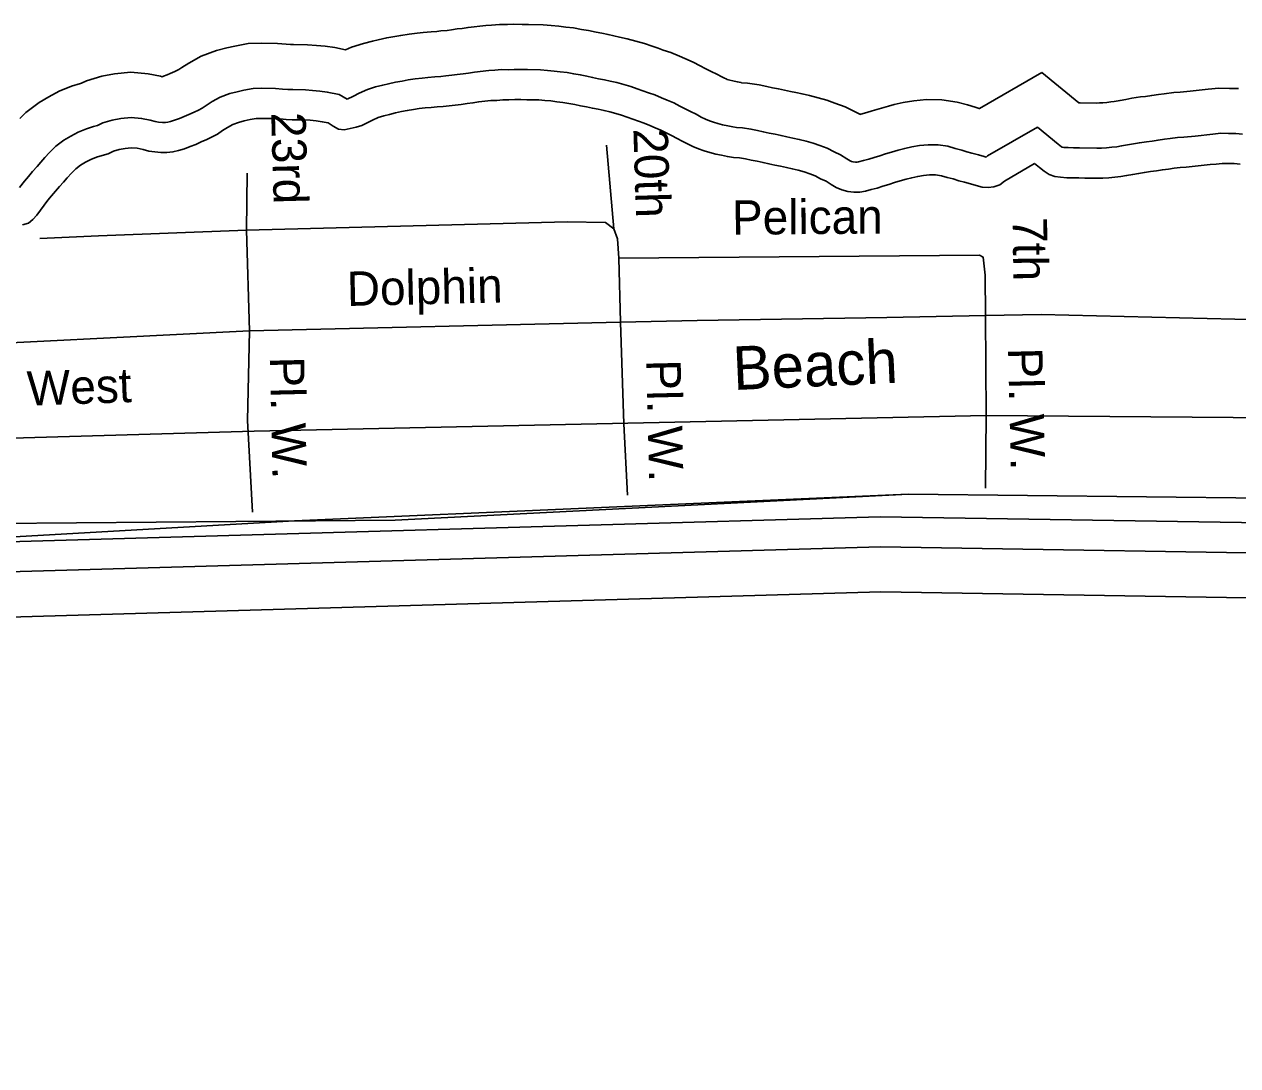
# Model space of a CAD drawing. Extents: x 2104537 to 2336408, y 34176 to 229611.
# Drawn here: x 2247645 to 2250295, y 59625 to 61899 of the extents above; entities that cross this region are included whole.
import ezdxf

# ---------------------------------------------------------------- set-up
doc = ezdxf.new("R2010")
doc.units = 0
for name, color, linetype in [('Exist Boundary Political City Limit New', 7, 'Continuous'), ('Exist Boundary Political CountyLine', 7, 'Continuous'), ('Exist Hydrographic Buffer Line', 7, 'Continuous'), ('Exist Hydrographic Creek Single Shore', 7, 'Continuous'), ('Exist Road Non-System Type 51', 7, 'Continuous'), ('Exist Road Non-System Type 51 Label', 7, 'Continuous'), ('Exist Road Secondary Type 51 Attributed', 7, 'Continuous'), ('Exist Road Secondary Type 51 Label', 7, 'Continuous'), ('Map Preparation Boundary City Limit Buffer Line', 7, 'Continuous')]:
    doc.layers.add(name, color=color, linetype=linetype)

msp = doc.modelspace()

# ---------------------------------------------------------------- linework, layer by layer
at = {"layer": 'Exist Boundary Political City Limit New'}
msp.add_lwpolyline([(2237354.5, 60336.3), (2239099.8, 60520.4), (2245609.5, 60794), (2248455.2, 60815.9), (2249575.8, 60873.1), (2251638.8, 60849.8), (2252920.8, 60814.8), (2254226.2, 60814.8), (2255659.8, 60779.8), (2256953.5, 60686.5), (2258317.2, 60569.8), (2259343, 60464.8), (2260788.2, 60394.8), (2261988.8, 60254.8), (2262932.8, 60173.2), (2263923.5, 60009.9), (2265660, 59729.9), (2267501.5, 59438.3), (2269413, 59158.3), (2271021.5, 58866.7), (2271662.5, 58747.9), (2271665, 58805.6), (2276511.8, 57837.8)], dxfattribs=at)
at = {"layer": 'Exist Boundary Political CountyLine'}
msp.add_lwpolyline([(2273900.4, 58318.4), (2272280.3, 58633.4), (2271021.5, 58866.7), (2269413.1, 59158.3), (2267501.6, 59438.3), (2265660.1, 59729.9), (2263923.4, 60009.9), (2262932.7, 60173.2), (2261988.7, 60254.8), (2260788.2, 60394.8), (2259342.9, 60464.8), (2258317.2, 60569.8), (2256953.6, 60686.5), (2255659.8, 60779.8), (2254226.2, 60814.8), (2252920.8, 60814.8), (2251638.7, 60849.8), (2249575.8, 60873.1), (2248235.4, 60814.8), (2246603.6, 60721.4), (2244086.1, 60639.8), (2242419.4, 60651.5), (2240228.2, 60558.1), (2237675.7, 60359.8)], dxfattribs=at)
at = {"layer": 'Exist Hydrographic Buffer Line'}
for points in [[(2248346.7, 61842.9), (2248359.2, 61848.4), (2248385.4, 61857), (2248405.2, 61861.7), (2248418, 61864.7), (2248436.7, 61869.1), (2248453.9, 61871.9), (2248467.1, 61874.2), (2248485.8, 61877.2), (2248503.1, 61879.1), (2248515.9, 61880.5), (2248533.3, 61882.3), (2248546.2, 61883), (2248555, 61884), (2248568.4, 61885.4), (2248577.6, 61886.3), (2248590.5, 61888.4), (2248600.9, 61889.5), (2248614, 61891.9), (2248652.7, 61896), (2248665.6, 61896.4), (2248682.5, 61898.2), (2248700, 61897.9), (2248713.1, 61898.6), (2248732.4, 61898.3), (2248745.8, 61898), (2248778.2, 61897.4), (2248795.5, 61895.8), (2248812.3, 61894.6), (2248827.3, 61892.4), (2248844.4, 61890.8), (2248861.5, 61887.5), (2248876.9, 61885.2), (2248893.9, 61881.4), (2248906.3, 61878.9), (2248919.7, 61876), (2248932.1, 61873.4), (2248944.8, 61870.6), (2248961.9, 61867.2), (2248980.4, 61862.1), (2248999.4, 61856.9), (2249015.9, 61850.8), (2249029, 61846.4), (2249040.5, 61842.1), (2249056.9, 61836.8), (2249075.5, 61828.8), (2249087.5, 61823.6), (2249105.4, 61816), (2249121.2, 61807.7), (2249132.1, 61802.3), (2249144.9, 61795.7), (2249157.1, 61789.5), (2249168, 61783.8), (2249173.9, 61780.9), (2249177.6, 61779.3), (2249180.1, 61778.4), (2249185.8, 61776.8), (2249192.5, 61775), (2249201.8, 61773.1), (2249210.3, 61771.2), (2249211, 61771.1), (2249224.1, 61770.2), (2249249.6, 61766.5), (2249266.6, 61762.7), (2249278.9, 61760.2), (2249292, 61757.4), (2249305.1, 61754.7), (2249317.9, 61751.9), (2249330.2, 61749.4), (2249343.7, 61746.5), (2249359.9, 61743.1), (2249378.4, 61738.1), (2249397.8, 61732.7), (2249415, 61726.5), (2249437.5, 61718.7), (2249457.7, 61708.1), (2249470.9, 61701.8), (2249472.1, 61702.2), (2249485, 61705.9), (2249496.9, 61709.7), (2249532.3, 61720.1)], [(2247635.4, 61693), (2247648.4, 61706.4), (2247677.2, 61728), (2247698.4, 61740.3), (2247721.5, 61752.9), (2247748.2, 61763.2), (2247767.5, 61769.4), (2247769.8, 61770), (2247781.2, 61775.4), (2247814.3, 61785.2), (2247841.8, 61790.3), (2247877.6, 61794.1), (2247915.4, 61790.5), (2247942.4, 61785.1), (2247946.3, 61784), (2247949.2, 61785.1), (2247957.2, 61788.2), (2247963.5, 61791), (2247973.9, 61795.9), (2247981.3, 61799.3), (2247982.7, 61800.1), (2247989.2, 61804.3), (2248004.5, 61814.1), (2248031, 61829), (2248064.7, 61841.5), (2248087.2, 61847), (2248104.8, 61851.2), (2248134.1, 61856.4), (2248163.1, 61857.4), (2248197.7, 61856.7), (2248216.7, 61855.4), (2248226.1, 61854.5), (2248233.2, 61854.4), (2248263.5, 61853.8), (2248282.8, 61852.5), (2248301.9, 61850.7), (2248323.4, 61847.6), (2248346.7, 61842.9)], [(2248349.8, 61734.9), (2248364.1, 61741.7), (2248376.6, 61748.6), (2248394.3, 61756.3), (2248412.2, 61762.2), (2248427.8, 61765.9), (2248440.6, 61768.9), (2248455.8, 61772.5), (2248470.4, 61774.8), (2248483.6, 61777.2), (2248498.8, 61779.6), (2248513.6, 61781.2), (2248526.4, 61782.6), (2248541.2, 61784.2), (2248554.3, 61784.9), (2248565.5, 61786.1), (2248578.7, 61787.5), (2248590.3, 61788.7), (2248603.3, 61790.7), (2248615.2, 61792), (2248628.2, 61794.4), (2248659.4, 61797.7), (2248672.5, 61798.1), (2248686.9, 61799.7), (2248701.8, 61799.4), (2248714.9, 61800.2), (2248730.5, 61799.9), (2248743.9, 61799.6), (2248772.6, 61799), (2248787.4, 61797.7), (2248801.8, 61796.6), (2248815.6, 61794.6), (2248830.3, 61793.2), (2248845, 61790.4), (2248859, 61788.4), (2248873.5, 61785.1), (2248886.1, 61782.6), (2248899.3, 61779.7), (2248911.7, 61777.2), (2248924.6, 61774.3), (2248939.1, 61771.4), (2248954.1, 61767.3), (2248969.3, 61763), (2248983.4, 61757.9), (2248996.1, 61753.7), (2249007.9, 61749.2), (2249022.1, 61744.6), (2249036.7, 61738.3), (2249048.8, 61733.2), (2249063.2, 61727), (2249076.5, 61720), (2249087.9, 61714.4), (2249100.2, 61708.1), (2249111.9, 61702.1), (2249123.3, 61696.1), (2249132.7, 61691.5), (2249141.3, 61687.8), (2249149.8, 61684.7), (2249159.5, 61682), (2249170, 61679.1), (2249181.4, 61676.8), (2249192.4, 61674.4), (2249200.6, 61673.2), (2249213.7, 61672.3), (2249231.7, 61669.7), (2249246.2, 61666.4), (2249258.7, 61663.9), (2249271.8, 61661), (2249284.7, 61658.4), (2249297.5, 61655.6), (2249310, 61653.1), (2249323.2, 61650.2), (2249337.2, 61647.3), (2249352.4, 61643.2), (2249367.8, 61638.9), (2249382.1, 61633.7), (2249398.4, 61628.1), (2249413.5, 61620.2), (2249427.5, 61613.4), (2249441.4, 61604.9), (2249448.3, 61600.7), (2249451.7, 61599.2), (2249454.9, 61598.3), (2249459.9, 61597.9), (2249463.9, 61597.8), (2249466.9, 61598.3), (2249477.7, 61601.5), (2249489.5, 61604.4), (2249500.7, 61608), (2249513.6, 61611.7), (2249525.9, 61615.6), (2249538.7, 61619.4)], [(2249532.3, 61720.1), (2249544.9, 61723.2), (2249564.2, 61727.7), (2249587.3, 61731.4), (2249614.9, 61734.3), (2249648.7, 61733.7), (2249681.9, 61728.8), (2249704.4, 61722.6), (2249721.4, 61717.8), (2249730, 61714.9), (2249731.3, 61714.7), (2249867.2, 61793.1)], [(2249867.2, 61793.1), (2249948.2, 61727.3), (2249951.1, 61727.2), (2249986.3, 61726.5), (2249993.3, 61726.8), (2250000.3, 61727.2), (2250009.2, 61728.1), (2250017.7, 61729), (2250024.8, 61730.2), (2250038, 61732.5), (2250050.4, 61734.5), (2250063.7, 61737), (2250082.9, 61739.9), (2250093.7, 61741.1), (2250107.1, 61743.5), (2250121.9, 61745.1), (2250134.5, 61747.1), (2250155.7, 61749.4), (2250169.1, 61750.2), (2250191.3, 61752.5), (2250204.2, 61753.9), (2250217, 61755.3), (2250230.5, 61756.7), (2250253.8, 61759.1), (2250276.8, 61758.7), (2250296.4, 61758.3)], [(2247634.9, 61542.3), (2247645.2, 61556), (2247654.3, 61566.5), (2247663.1, 61577.3), (2247673, 61588.2), (2247681.3, 61597.4), (2247690.1, 61607.6), (2247700.4, 61618.6), (2247713.7, 61632.4), (2247731.6, 61645.8), (2247746.7, 61654.5), (2247762.9, 61663.4), (2247780.9, 61670.3), (2247796.1, 61675.2), (2247804.8, 61677.7), (2247816.5, 61683.2), (2247837.2, 61689.3), (2247855.9, 61692.8), (2247878.2, 61695.2), (2247901.2, 61693), (2247919.6, 61689.3), (2247930.6, 61686.3), (2247938, 61685.2), (2247947, 61684.3), (2247953.6, 61684.2), (2247958.3, 61684.7), (2247964.3, 61686.2), (2247973.1, 61689), (2247984, 61693), (2247994.5, 61697.1), (2248004.4, 61701.4), (2248015.7, 61706.8), (2248025.6, 61711.4), (2248033.1, 61715.5), (2248042.5, 61721.6), (2248055.2, 61729.7), (2248072.6, 61739.4), (2248093.6, 61747.3), (2248110.1, 61751.3), (2248124.8, 61754.8), (2248144.5, 61758.3), (2248163.8, 61758.9), (2248193.3, 61758.3), (2248208.8, 61757.3), (2248220.6, 61756.2), (2248231.3, 61756), (2248259.2, 61755.4), (2248274.7, 61754.4), (2248290.3, 61752.9), (2248306.7, 61750.5), (2248332.3, 61745.4), (2248349.8, 61734.9)], [(2249538.7, 61619.4), (2249553.1, 61623.9), (2249567.8, 61627.5), (2249583.3, 61631.1), (2249600.2, 61633.8), (2249619.1, 61635.8), (2249640.5, 61635.4), (2249661.5, 61632.3), (2249678.1, 61627.7), (2249692.5, 61623.7), (2249703.4, 61620), (2249714.4, 61617.6), (2249728.7, 61613.6), (2249741.4, 61610.1), (2249745.8, 61608.9), (2249748.7, 61611.1), (2249857.7, 61674)], [(2249857.7, 61674), (2249903.1, 61637.1), (2249910.1, 61631.4), (2249911.8, 61630.4), (2249914.9, 61629.9), (2249924.5, 61629.3), (2249936, 61629.1), (2249949.2, 61628.8), (2249986.9, 61628.1), (2249997.6, 61628.4), (2250008.2, 61629), (2250019.7, 61630.2), (2250030.8, 61631.4), (2250041.3, 61633.1), (2250054.5, 61635.5), (2250067.2, 61637.5), (2250080.2, 61639.9), (2250095.8, 61642.3), (2250107.8, 61643.6), (2250121, 61646), (2250134.8, 61647.5), (2250147.6, 61649.5), (2250163.7, 61651.3), (2250177, 61652), (2250201.7, 61654.6), (2250214.7, 61656), (2250227.5, 61657.4), (2250240.8, 61658.8), (2250258, 61660.6), (2250274.9, 61660.3), (2250290.8, 61660), (2250305.5, 61658.6)], [(2258680.9, 60385.7), (2258291.6, 60448.6), (2256034, 60577.1), (2255409.8, 60648.1), (2251914, 60761.1), (2250581.5, 60740.8), (2249514.9, 60758), (2247534, 60701), (2245701.2, 60677.1)]]:
    msp.add_lwpolyline(points, dxfattribs=at)
at = {"layer": 'Exist Hydrographic Creek Single Shore'}
for points in [[(2248343.8, 61668.5), (2248356.6, 61670.9), (2248369.5, 61673.9), (2248382, 61677.6), (2248393.9, 61683.3), (2248405.6, 61689.6), (2248417.8, 61695), (2248430, 61699), (2248442.9, 61702), (2248455.7, 61705.1), (2248468.6, 61708.1), (2248481.4, 61710.1), (2248494.6, 61712.5), (2248507.4, 61714.6), (2248520.5, 61715.9), (2248533.4, 61717.3), (2248546.5, 61718.7), (2248559.7, 61719.5), (2248572.5, 61720.9), (2248585.6, 61722.2), (2248598.8, 61723.6), (2248611.9, 61725.7), (2248624.8, 61727.1), (2248637.6, 61729.4), (2248650.7, 61730.8), (2248663.9, 61732.2), (2248677, 61732.6), (2248689.8, 61734), (2248703, 61733.8), (2248716.1, 61734.5), (2248729.2, 61734.2), (2248742.7, 61734), (2248755.8, 61733.7), (2248768.9, 61733.5), (2248782, 61732.3), (2248794.8, 61731.3), (2248807.9, 61729.5), (2248820.9, 61728.2), (2248834, 61725.7), (2248847.1, 61723.8), (2248859.8, 61720.9), (2248872.6, 61718.4), (2248885.7, 61715.5), (2248898.1, 61713), (2248911.1, 61710.1), (2248923.9, 61707.5), (2248936.6, 61704), (2248949.3, 61700.5), (2248961.7, 61696), (2248974.1, 61691.8), (2248986.2, 61687.3), (2248998.9, 61683.1), (2249010.9, 61678), (2249022.9, 61672.8), (2249035, 61667.7), (2249046.7, 61661.6), (2249058.4, 61655.8), (2249070.4, 61649.6), (2249081.8, 61643.8), (2249093.5, 61637.7), (2249105.2, 61631.9), (2249117.2, 61626.7), (2249129.6, 61622.2), (2249142, 61618.7), (2249155, 61615.2), (2249167.8, 61612.6), (2249180.5, 61609.8), (2249193.6, 61607.9), (2249206.7, 61607), (2249219.8, 61605.1), (2249232.5, 61602.2), (2249245.3, 61599.7), (2249258.3, 61596.8), (2249271.1, 61594.3), (2249283.8, 61591.4), (2249296.6, 61588.8), (2249309.6, 61586), (2249322.1, 61583.4), (2249335.1, 61579.9), (2249347.8, 61576.4), (2249360.2, 61571.9), (2249372.3, 61567.7), (2249384, 61561.6), (2249396, 61555.8), (2249407, 61549), (2249418, 61542.2), (2249430.1, 61537.1), (2249443.1, 61533.5), (2249456.2, 61532.3), (2249469.3, 61532.1), (2249482.2, 61534.4), (2249494.7, 61538.1), (2249507.2, 61541.2), (2249519.8, 61545.2), (2249532.7, 61548.9), (2249545.2, 61552.9), (2249557.7, 61556.6)], [(2247641.4, 61460.6), (2247653.9, 61464.6), (2247663.9, 61472.6), (2247672.3, 61482.3), (2247680.4, 61492.6), (2247688.1, 61503.9), (2247696.2, 61514.6), (2247704.6, 61524.3), (2247713, 61534.6), (2247721.7, 61544.3), (2247730.4, 61554), (2247738.8, 61563.7), (2247747.9, 61573.3), (2247757.2, 61583), (2247767.9, 61591), (2247778.8, 61597.3), (2247790.4, 61603.7), (2247802.7, 61608.4), (2247815.2, 61612.4), (2247828.1, 61616.1), (2247840, 61621.8), (2247852.5, 61625.4), (2247865.4, 61627.8), (2247878.5, 61629.2), (2247891.6, 61628), (2247904.4, 61625.4), (2247917.1, 61621.9), (2247930.2, 61620), (2247943.3, 61618.8), (2247956.4, 61618.5), (2247969.5, 61619.9), (2247982.1, 61623), (2247994.6, 61627), (2248007.2, 61631.7), (2248019.4, 61636.3), (2248031.6, 61641.7), (2248043.6, 61647.4), (2248055.1, 61652.7), (2248066.7, 61659.1), (2248078, 61666.4), (2248089, 61673.4), (2248100.3, 61679.7), (2248112.8, 61684.4), (2248125.4, 61687.5), (2248138.2, 61690.5), (2248151.4, 61692.9), (2248164.2, 61693.3), (2248177.3, 61693), (2248190.4, 61692.8), (2248203.5, 61691.9), (2248216.9, 61690.6), (2248230.1, 61690.4), (2248243.2, 61690.1), (2248256.3, 61689.9), (2248269.4, 61689), (2248282.5, 61687.7), (2248295.6, 61685.8), (2248308.3, 61683.3), (2248319.7, 61676.5), (2248331, 61669.7), (2248343.8, 61668.5)], [(2249557.7, 61556.6), (2249570.6, 61560.6), (2249583.1, 61563.7), (2249596, 61566.7), (2249608.8, 61568.7), (2249622, 61570.1), (2249635.1, 61569.9), (2249647.8, 61568), (2249660.6, 61564.5), (2249673.3, 61560.9), (2249685.7, 61556.8), (2249698.4, 61553.9), (2249711.1, 61550.4), (2249723.9, 61546.8), (2249736.6, 61543.3), (2249749.7, 61542.4), (2249762.5, 61543.8), (2249775.1, 61548.5), (2249785.4, 61556.5), (2249851.4, 61594.6)], [(2249851.4, 61594.6), (2249861.7, 61586.2), (2249872.1, 61577.8), (2249883.1, 61571), (2249895.2, 61566.5), (2249907.9, 61564.6), (2249921.7, 61563.7), (2249934.8, 61563.5), (2249947.9, 61563.2), (2249961, 61563), (2249974.1, 61562.7), (2249987.3, 61562.5), (2250000.4, 61562.9), (2250013.5, 61563.6), (2250026.7, 61565), (2250039.5, 61566.4), (2250052.3, 61568.4), (2250065.5, 61570.8), (2250078.3, 61572.8), (2250091.2, 61575.2), (2250104.3, 61577.3), (2250117.2, 61578.7), (2250130.3, 61581), (2250143.5, 61582.4), (2250156.3, 61584.5), (2250169.1, 61585.9), (2250182.3, 61586.6), (2250195.4, 61588), (2250208.6, 61589.4), (2250221.7, 61590.8), (2250234.5, 61592.2), (2250247.7, 61593.5), (2250260.8, 61594.9), (2250273.6, 61594.7), (2250287.1, 61594.4), (2250300.2, 61593.2)], [(2258690.7, 60450.6), (2258298.7, 60513.9), (2256039.6, 60642.5), (2255414.6, 60713.6), (2251914.6, 60826.7), (2250581.5, 60806.4), (2249514.4, 60823.6), (2247532.6, 60766.6), (2245699.5, 60742.7)], [(2258666, 60288.4), (2258280.9, 60350.6), (2256025.7, 60479), (2255402.7, 60549.8), (2251913.2, 60662.7), (2250581.5, 60642.3), (2249515.5, 60659.5), (2247536, 60602.5), (2245703.7, 60578.7)]]:
    msp.add_lwpolyline(points, dxfattribs=at)
at = {"layer": 'Exist Road Non-System Type 51'}
for p, q in [((2248130.6, 61449.5), (2248131.7, 61573.5)), ((2248130.6, 61449.5), (2247806.9, 61436.7)), ((2248130.6, 61449.5), (2248136.6, 61229.4)), ((2248943, 61388), (2248947.3, 61248.2)), ((2248947.3, 61248.2), (2248136.6, 61229.4)), ((2248947.3, 61248.2), (2248954.1, 61026.3)), ((2249745.7, 61044.8), (2249743.8, 61262.7)), ((2248136.6, 61229.4), (2248132.1, 61033.5))]:
    msp.add_line(p, q, dxfattribs=at)
for points in [[(2248932.4, 61451.8), (2248916.3, 61634.9)], [(2248943, 61388), (2248940.5, 61430), (2248932.4, 61451.8), (2248914.3, 61466), (2248830.4, 61467.2), (2248130.6, 61449.5)], [(2247806.9, 61436.7), (2247679, 61431.1)], [(2249743.8, 61262.7), (2249743.1, 61350.6), (2249738.9, 61390.4), (2249730.8, 61394.5), (2248943, 61388)], [(2249743.8, 61262.7), (2249528.7, 61258.6), (2249114.3, 61252.1), (2248947.3, 61248.2)], [(2250544.5, 61252.1), (2250409.4, 61252.1), (2249865.5, 61265.1), (2249743.8, 61262.7)], [(2248136.6, 61229.4), (2247383, 61191.3), (2247370.9, 61195.4), (2247363.7, 61202.4), (2247360.9, 61205.1)], [(2248132.1, 61033.5), (2248143.7, 60833.4)], [(2249745.7, 61044.8), (2249743.8, 60886.2)], [(2248954.1, 61026.3), (2248962.3, 60870.4)]]:
    msp.add_lwpolyline(points, dxfattribs=at)
at = {"layer": 'Exist Road Secondary Type 51 Attributed'}
msp.add_lwpolyline([(2254566.4, 60968.7), (2253289, 61007.9), (2252714.1, 61020.7), (2249745.7, 61044.8), (2248147.2, 61010.5), (2247088, 60979.8), (2245763.4, 60956.3), (2244971.9, 60923.6), (2240873.3, 60791.5), (2237235.4, 60600.9), (2236878, 60573.8)], dxfattribs=at)
at = {"layer": 'Map Preparation Boundary City Limit Buffer Line'}
msp.add_lwpolyline([(2237354.5, 60336.3), (2239099.8, 60520.4), (2245609.5, 60794), (2248455.2, 60815.9), (2249575.8, 60873.1), (2251638.8, 60849.8), (2252920.8, 60814.8), (2254226.2, 60814.8), (2255659.8, 60779.8), (2256953.5, 60686.5), (2258317.2, 60569.8), (2259343, 60464.8), (2260788.2, 60394.8), (2261988.8, 60254.8), (2262932.8, 60173.2), (2263923.5, 60009.9), (2265660, 59729.9), (2267501.5, 59438.3), (2269413, 59158.3), (2271021.5, 58866.7), (2271662.5, 58747.9), (2271665, 58805.6), (2276511.8, 57837.8)], dxfattribs=at)

# ---------------------------------------------------------------- texts
at = {"layer": 'Exist Road Non-System Type 51 Label'}
for s, rotation, p in [('23rd', 271.5439, (2248184.2, 61705.8)), ('20th', 271.7069, (2248975.1, 61670.4)), ('Pelican', 0.4739, (2249190.9, 61439.2)), ('7th', 270.5901, (2249803.5, 61477.1)), ('Dolphin', 1.3283, (2248350.2, 61283.6)), ('Pl. W.', 271.3545, (2248181, 61172.4)), ('Pl. W.', 271.3545, (2249793.2, 61191.9)), ('West', 2.0087, (2247652.1, 61065.9)), ('Pl. W.', 271.3545, (2249003.3, 61166))]:
    msp.add_text(s, height=75, rotation=rotation, dxfattribs=at).set_placement(p)
at = {"layer": 'Exist Road Secondary Type 51 Label'}
msp.add_text('Beach', height=95, rotation=2.5525, dxfattribs=at).set_placement((2249194.2, 61100.1))

doc.saveas('drawing.dxf')
